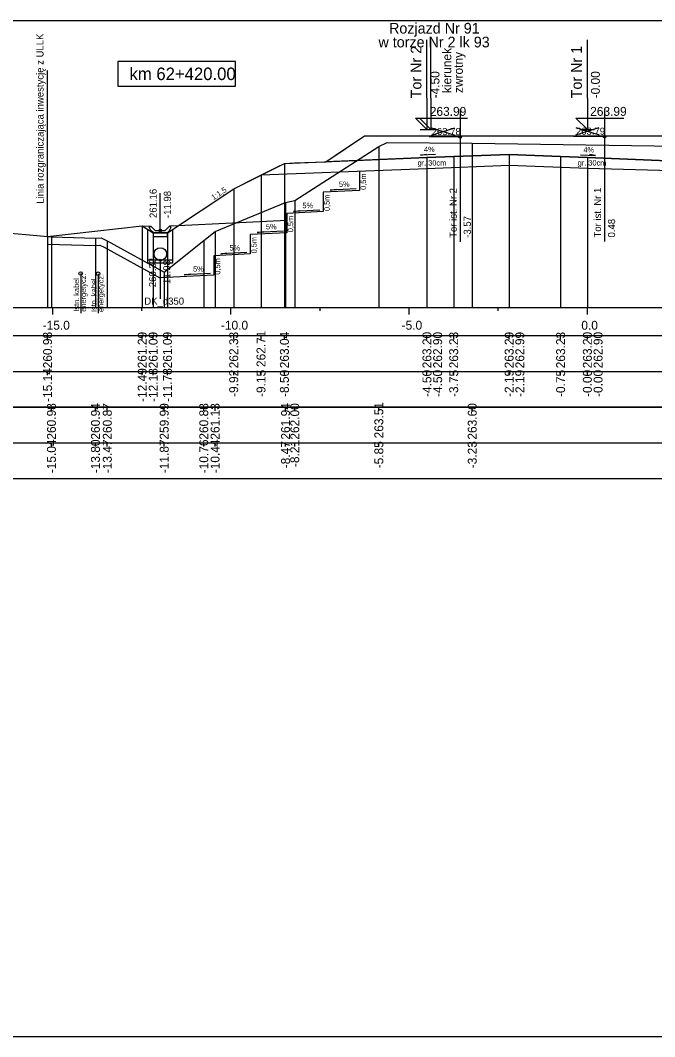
# Model space of a CAD drawing. Extents: x 6516023 to 6560129, y 5513077 to 5529206.
# Drawn here: x 6520039.3 to 6520057.1, y 5514484.66 to 5514513.16 of the extents above; entities that cross this region are included whole.
import ezdxf

# ---------------------------------------------------------------- set-up
doc = ezdxf.new("R2010")
doc.units = 0
for name, color, linetype in [('IR_default', 7, 'Continuous'), ('TOR_PRZEK_P-kable', 7, 'Continuous'), ('TOR_PRZEK_P-komponent', 7, 'Continuous'), ('TOR_PRZEK_P-odwodnienie', 7, 'Continuous'), ('TOR_PRZEK_P-opisy', 7, 'Continuous'), ('TOR_PRZEK_P-schodkowanie+wymiana', 7, 'Continuous'), ('TOR_PRZEK_P-tabelka istniejace', 7, 'Continuous'), ('TOR_PRZEK_P-tabelka projektowane', 7, 'Continuous'), ('TOR_PRZEK_P-teren istniejacy', 7, 'Continuous'), ('TOR_PRZEK_P-tory istniejace', 7, 'Continuous'), ('TOR_PRZEK_P-tory projektowane', 7, 'Continuous'), ('TOR_PRZEK_P-uklad odniesienia', 7, 'Continuous'), ('TOR_PRZEK_P-warstwa ochronna I', 7, 'Continuous'), ('TOR_PRZEK_P-warstwa ochronna II', 7, 'Continuous'), ('TOR_PS_T-granica PKP-projektowana', 7, 'Continuous'), ('TOR_PS_T-skarpy projektowane', 7, 'Continuous'), ('TOR_RAMKI-ramka+tabelka 1', 7, 'Continuous')]:
    doc.layers.add(name, color=color, linetype=linetype)

msp = doc.modelspace()

# ---------------------------------------------------------------- linework, layer by layer
at = {"layer": 'IR_default'}
msp.add_lwpolyline([(6520040.069, 5514507.091), (6520042.724, 5514507.394), (6520043.03, 5514507.193), (6520043.43, 5514507.193), (6520045.291, 5514508.434), (6520045.843, 5514508.71), (6520046.5, 5514509.039), (6520046.713, 5514509.145), (6520046.997, 5514509.156), (6520047.873, 5514509.191), (6520048.139, 5514509.369), (6520048.963, 5514509.918), (6520049.819, 5514509.918), (6520052.463, 5514509.918), (6520052.708, 5514509.918), (6520053.463, 5514509.918), (6520056.107, 5514509.918), (6520056.963, 5514509.918), (6520058.7, 5514509.918)], dxfattribs=at)
at = {"layer": 'TOR_PRZEK_P-kable'}
for p, q in [((6520040.999, 5514506.057), (6520040.999, 5514504.948)), ((6520041.488, 5514506.05), (6520041.488, 5514504.94))]:
    msp.add_line(p, q, dxfattribs=at)
for centre in [(6520040.999, 5514506.057), (6520041.488, 5514506.05)]:
    msp.add_circle(centre, 0.05, dxfattribs=at)
at = {"layer": 'TOR_PRZEK_P-komponent'}
msp.add_lwpolyline([(6520048.963, 5514509.918), (6520052.463, 5514509.918), (6520053.463, 5514509.918), (6520056.963, 5514509.918), (6520059.263, 5514509.918), (6520062.763, 5514509.918), (6520064.013, 5514509.918), (6520067.513, 5514509.918), (6520068.598, 5514509.195), (6520065.763, 5514509.308), (6520065.013, 5514509.338), (6520063.763, 5514509.388), (6520063.013, 5514509.388), (6520061.763, 5514509.338), (6520061.013, 5514509.308), (6520058.313, 5514509.2), (6520057.913, 5514509.201), (6520055.213, 5514509.309), (6520054.463, 5514509.339), (6520053.018, 5514509.397), (6520051.463, 5514509.335), (6520050.713, 5514509.305), (6520047.873, 5514509.191), (6520047.873, 5514509.191)], close=True, dxfattribs=at)
at = {"layer": 'TOR_PRZEK_P-odwodnienie'}
for p, q in [((6520043.23, 5514507.263), (6520043.23, 5514508.307)), ((6520042.88, 5514506.348), (6520042.883, 5514507.29)), ((6520042.923, 5514507.358), (6520042.97, 5514507.382)), ((6520043.09, 5514507.263), (6520042.97, 5514507.382)), ((6520043.04, 5514507.193), (6520043.42, 5514507.193)), ((6520043.09, 5514507.263), (6520043.37, 5514507.263)), ((6520043.37, 5514507.263), (6520043.49, 5514507.382)), ((6520043.49, 5514507.382), (6520043.538, 5514507.358)), ((6520043.58, 5514506.348), (6520043.583, 5514507.295)), ((6520043.575, 5514506.348), (6520042.88, 5514506.348)), ((6520043.576, 5514506.428), (6520042.881, 5514506.428)), ((6520043.231, 5514506.428), (6520043.231, 5514505.349))]:
    msp.add_line(p, q, dxfattribs=at)
for points in [[(6520042.724, 5514507.394), (6520042.97, 5514507.382)], [(6520042.97, 5514507.263), (6520042.923, 5514507.358)], [(6520043.04, 5514507.193), (6520042.97, 5514507.263)], [(6520043.43, 5514507.193), (6520043.03, 5514507.193), (6520043.03, 5514507.093), (6520043.43, 5514507.093), (6520043.43, 5514507.193)], [(6520043.42, 5514507.193), (6520043.49, 5514507.263)], [(6520043.737, 5514507.394), (6520043.49, 5514507.382)], [(6520043.49, 5514507.263), (6520043.538, 5514507.358)]]:
    msp.add_lwpolyline(points, dxfattribs=at)
for centre, radius in [((6520043.23, 5514507.263), 0.035), ((6520043.231, 5514506.603), 0.175), ((6520043.231, 5514506.428), 0.03)]:
    msp.add_circle(centre, radius, dxfattribs=at)
at = {"layer": 'TOR_PRZEK_P-opisy'}
for points in [[(6520050.953, 5514509.397), (6520050.535, 5514509.377), (6520050.702, 5514509.406)], [(6520055.022, 5514509.385), (6520055.44, 5514509.365), (6520055.272, 5514509.394)]]:
    msp.add_lwpolyline(points, dxfattribs=at)
at = {"layer": 'TOR_PRZEK_P-schodkowanie+wymiana'}
for p, q in [((6520048.823, 5514508.929), (6520048.823, 5514508.386)), ((6520048.823, 5514508.386), (6520047.8, 5514508.335)), ((6520047.8, 5514508.335), (6520047.8, 5514507.792)), ((6520047.8, 5514507.792), (6520046.778, 5514507.741)), ((6520046.778, 5514507.546), (6520043.731, 5514507.394)), ((6520046.778, 5514507.741), (6520046.778, 5514507.198)), ((6520046.778, 5514507.198), (6520045.755, 5514507.147)), ((6520045.755, 5514507.147), (6520045.755, 5514506.604)), ((6520045.755, 5514506.604), (6520044.732, 5514506.553)), ((6520044.732, 5514506.553), (6520044.732, 5514506.01)), ((6520044.732, 5514506.01), (6520043.217, 5514505.934))]:
    msp.add_line(p, q, dxfattribs=at)
msp.add_lwpolyline([(6520040.069, 5514506.884), (6520041.415, 5514506.845), (6520041.537, 5514506.853), (6520041.653, 5514506.797), (6520043.217, 5514505.934)], dxfattribs=at)
at = {"layer": 'TOR_PRZEK_P-tabelka istniejace'}
for p, q in [((6520040.176, 5514502.206), (6520040.176, 5514502.306)), ((6520041.411, 5514502.206), (6520041.411, 5514502.306)), ((6520041.744, 5514502.206), (6520041.744, 5514502.306)), ((6520043.341, 5514502.206), (6520043.341, 5514502.306)), ((6520044.451, 5514502.206), (6520044.451, 5514502.306)), ((6520044.768, 5514502.206), (6520044.768, 5514502.306)), ((6520046.745, 5514502.206), (6520046.745, 5514502.306)), ((6520047.003, 5514502.206), (6520047.003, 5514502.306)), ((6520049.363, 5514502.206), (6520049.363, 5514502.306)), ((6520051.983, 5514502.206), (6520051.983, 5514502.306)), ((6520004.163, 5514501.306), (6520097.963, 5514501.306)), ((6520040.176, 5514501.206), (6520040.176, 5514501.306)), ((6520041.411, 5514501.206), (6520041.411, 5514501.306)), ((6520041.744, 5514501.206), (6520041.744, 5514501.306)), ((6520043.341, 5514501.206), (6520043.341, 5514501.306)), ((6520044.451, 5514501.206), (6520044.451, 5514501.306)), ((6520044.768, 5514501.206), (6520044.768, 5514501.306)), ((6520046.745, 5514501.206), (6520046.745, 5514501.306)), ((6520047.003, 5514501.206), (6520047.003, 5514501.306)), ((6520049.363, 5514501.206), (6520049.363, 5514501.306)), ((6520051.983, 5514501.206), (6520051.983, 5514501.306))]:
    msp.add_line(p, q, dxfattribs=at)
for points in [[(6520049.363, 5514509.614), (6520049.363, 5514505.306), (6520049.363, 5514505.176), (6520049.363, 5514505.106)], [(6520051.983, 5514509.71), (6520051.983, 5514505.306), (6520051.983, 5514505.176), (6520051.983, 5514505.106)], [(6520046.745, 5514508.049), (6520046.745, 5514505.306), (6520046.745, 5514505.176), (6520046.745, 5514505.106)], [(6520047.003, 5514508.101), (6520047.003, 5514505.306), (6520047.003, 5514505.176), (6520047.003, 5514505.106)], [(6520044.768, 5514507.237), (6520044.768, 5514505.306), (6520044.768, 5514505.176), (6520044.768, 5514505.106)], [(6520040.176, 5514507.081), (6520040.176, 5514505.306), (6520040.176, 5514505.176), (6520040.176, 5514505.106)], [(6520041.411, 5514507.045), (6520041.411, 5514505.306), (6520041.411, 5514505.176), (6520041.411, 5514505.106)], [(6520041.744, 5514506.975), (6520041.744, 5514505.306), (6520041.744, 5514505.176), (6520041.744, 5514505.106)], [(6520044.451, 5514506.984), (6520044.451, 5514505.306), (6520044.451, 5514505.176), (6520044.451, 5514505.106)], [(6520043.341, 5514506.094), (6520043.341, 5514505.306), (6520043.341, 5514505.176), (6520043.341, 5514505.106)]]:
    msp.add_lwpolyline(points, dxfattribs=at)
msp.add_lwpolyline([(6520004.163, 5514502.306), (6520004.163, 5514500.306), (6520097.963, 5514500.306), (6520097.963, 5514502.306)], close=True, dxfattribs=at)
at = {"layer": 'TOR_PRZEK_P-tabelka projektowane'}
for p, q in [((6520040.069, 5514504.206), (6520040.069, 5514504.306)), ((6520042.724, 5514504.206), (6520042.724, 5514504.306)), ((6520043.03, 5514504.206), (6520043.03, 5514504.306)), ((6520043.43, 5514504.206), (6520043.43, 5514504.306)), ((6520045.291, 5514504.206), (6520045.291, 5514504.306)), ((6520046.061, 5514504.206), (6520046.061, 5514504.306)), ((6520046.713, 5514504.206), (6520046.713, 5514504.306)), ((6520050.713, 5514504.206), (6520050.713, 5514504.306)), ((6520050.713, 5514504.206), (6520050.713, 5514504.306)), ((6520051.463, 5514504.206), (6520051.463, 5514504.306)), ((6520053.018, 5514504.206), (6520053.018, 5514504.306)), ((6520053.018, 5514504.206), (6520053.018, 5514504.306)), ((6520054.463, 5514504.206), (6520054.463, 5514504.306)), ((6520055.213, 5514504.206), (6520055.213, 5514504.306)), ((6520055.213, 5514504.206), (6520055.213, 5514504.306)), ((6520004.163, 5514503.306), (6520097.963, 5514503.306)), ((6520040.069, 5514503.206), (6520040.069, 5514503.306)), ((6520042.724, 5514503.206), (6520042.724, 5514503.306)), ((6520043.03, 5514503.206), (6520043.03, 5514503.306)), ((6520043.43, 5514503.206), (6520043.43, 5514503.306)), ((6520045.291, 5514503.206), (6520045.291, 5514503.306)), ((6520046.061, 5514503.206), (6520046.061, 5514503.306)), ((6520046.713, 5514503.206), (6520046.713, 5514503.306)), ((6520050.713, 5514503.206), (6520050.713, 5514503.306)), ((6520050.713, 5514503.206), (6520050.713, 5514503.306)), ((6520051.463, 5514503.206), (6520051.463, 5514503.306)), ((6520053.018, 5514503.206), (6520053.018, 5514503.306)), ((6520053.018, 5514503.206), (6520053.018, 5514503.306)), ((6520054.463, 5514503.206), (6520054.463, 5514503.306)), ((6520055.213, 5514503.206), (6520055.213, 5514503.306)), ((6520055.213, 5514503.206), (6520055.213, 5514503.306))]:
    msp.add_line(p, q, dxfattribs=at)
for points in [[(6520050.713, 5514509.305), (6520050.713, 5514505.306), (6520050.713, 5514505.176), (6520050.713, 5514505.106)], [(6520051.463, 5514509.335), (6520051.463, 5514505.306), (6520051.463, 5514505.176), (6520051.463, 5514505.106)], [(6520053.018, 5514509.397), (6520053.018, 5514505.306), (6520053.018, 5514505.176), (6520053.018, 5514505.106)], [(6520054.463, 5514509.339), (6520054.463, 5514505.306), (6520054.463, 5514505.176), (6520054.463, 5514505.106)], [(6520055.213, 5514509.309), (6520055.213, 5514505.306), (6520055.213, 5514505.176), (6520055.213, 5514505.106)], [(6520046.713, 5514509.145), (6520046.713, 5514505.306), (6520046.713, 5514505.176), (6520046.713, 5514505.106)], [(6520050.713, 5514509.005), (6520050.713, 5514505.306), (6520050.713, 5514505.176), (6520050.713, 5514505.106)], [(6520053.018, 5514509.097), (6520053.018, 5514505.306), (6520053.018, 5514505.176), (6520053.018, 5514505.106)], [(6520055.213, 5514509.009), (6520055.213, 5514505.306), (6520055.213, 5514505.176), (6520055.213, 5514505.106)], [(6520046.061, 5514508.819), (6520046.061, 5514505.306), (6520046.061, 5514505.176), (6520046.061, 5514505.106)], [(6520045.291, 5514508.434), (6520045.291, 5514505.306), (6520045.291, 5514505.176), (6520045.291, 5514505.106)], [(6520042.724, 5514507.394), (6520042.724, 5514505.306), (6520042.724, 5514505.176), (6520042.724, 5514505.106)], [(6520043.03, 5514507.193), (6520043.03, 5514505.306), (6520043.03, 5514505.176), (6520043.03, 5514505.106)], [(6520043.43, 5514507.193), (6520043.43, 5514505.306), (6520043.43, 5514505.176), (6520043.43, 5514505.106)], [(6520040.069, 5514507.091), (6520040.069, 5514505.306), (6520040.069, 5514505.176), (6520040.069, 5514505.106)]]:
    msp.add_lwpolyline(points, dxfattribs=at)
msp.add_lwpolyline([(6520004.163, 5514504.306), (6520004.163, 5514502.306), (6520097.963, 5514502.306), (6520097.963, 5514504.306)], close=True, dxfattribs=at)
at = {"layer": 'TOR_PRZEK_P-teren istniejacy'}
msp.add_lwpolyline([(6520038.518, 5514507.235), (6520040.176, 5514507.081), (6520041.411, 5514507.045), (6520041.576, 5514507.056), (6520041.744, 5514506.975), (6520043.341, 5514506.094), (6520044.451, 5514506.984), (6520044.768, 5514507.237), (6520046.745, 5514508.049), (6520047.003, 5514508.101), (6520049.363, 5514509.614), (6520049.599, 5514509.731), (6520051.983, 5514509.71), (6520067.31, 5514509.486), (6520068.594, 5514508.981), (6520068.792, 5514508.916), (6520069.017, 5514508.931), (6520069.088, 5514508.828), (6520072.704, 5514506.741), (6520073.666, 5514506.167), (6520073.966, 5514506.281), (6520076.138, 5514507.276), (6520076.469, 5514507.503), (6520078.853, 5514507.86)], dxfattribs=at)
at = {"layer": 'TOR_PRZEK_P-tory istniejace'}
for p, q in [((6520051.643, 5514510.663), (6520051.643, 5514506.943)), ((6520055.691, 5514510.672), (6520055.691, 5514506.952)), ((6520050.844, 5514509.935), (6520051.496, 5514510.138)), ((6520050.844, 5514510.138), (6520051.496, 5514509.935)), ((6520054.892, 5514509.944), (6520055.544, 5514510.147)), ((6520054.892, 5514510.147), (6520055.544, 5514509.944)), ((6520051.644, 5514509.888), (6520050.778, 5514509.888)), ((6520055.692, 5514509.897), (6520054.826, 5514509.897))]:
    msp.add_line(p, q, dxfattribs=at)
for centre in [(6520051.644, 5514509.888), (6520055.692, 5514509.897)]:
    msp.add_circle(centre, 0.035, dxfattribs=at)
at = {"layer": 'TOR_PRZEK_P-tory projektowane'}
for p, q in [((6520050.713, 5514510.976), (6520050.713, 5514512.608)), ((6520050.823, 5514510.976), (6520050.823, 5514512.608)), ((6520055.213, 5514510.976), (6520055.213, 5514512.608)), ((6520050.713, 5514510.976), (6520050.713, 5514510.098)), ((6520050.823, 5514510.976), (6520050.823, 5514510.098)), ((6520055.213, 5514510.976), (6520055.213, 5514510.098)), ((6520050.713, 5514510.098), (6520050.394, 5514510.417)), ((6520050.394, 5514510.417), (6520051.738, 5514510.417)), ((6520050.823, 5514510.098), (6520050.504, 5514510.417)), ((6520050.504, 5514510.417), (6520051.848, 5514510.417)), ((6520055.213, 5514510.098), (6520054.894, 5514510.417)), ((6520054.894, 5514510.417), (6520056.238, 5514510.417)), ((6520050.521, 5514510.098), (6520050.905, 5514510.098)), ((6520050.631, 5514510.098), (6520051.015, 5514510.098)), ((6520055.021, 5514510.098), (6520055.405, 5514510.098))]:
    msp.add_line(p, q, dxfattribs=at)
at = {"layer": 'TOR_PRZEK_P-uklad odniesienia'}
for p, q in [((6520007.963, 5514505.106), (6520097.963, 5514505.106)), ((6520040.213, 5514504.906), (6520040.213, 5514505.106)), ((6520042.713, 5514505.006), (6520042.713, 5514505.106)), ((6520045.213, 5514504.906), (6520045.213, 5514505.106)), ((6520047.713, 5514505.006), (6520047.713, 5514505.106)), ((6520050.213, 5514504.906), (6520050.213, 5514505.106)), ((6520052.713, 5514505.006), (6520052.713, 5514505.106)), ((6520055.213, 5514504.906), (6520055.213, 5514505.106))]:
    msp.add_line(p, q, dxfattribs=at)
msp.add_lwpolyline([(6520045.339, 5514512.006), (6520042.039, 5514512.006), (6520042.039, 5514511.306), (6520045.339, 5514511.306)], close=True, dxfattribs=at)
at = {"layer": 'TOR_PRZEK_P-warstwa ochronna I'}
msp.add_lwpolyline([(6520046.061, 5514508.819), (6520050.713, 5514509.005), (6520053.018, 5514509.097), (6520055.213, 5514509.009), (6520057.913, 5514508.932)], dxfattribs=at)
at = {"layer": 'TOR_PRZEK_P-warstwa ochronna II'}
msp.add_lwpolyline([(6520040.069, 5514507.091), (6520042.724, 5514507.394), (6520043.03, 5514507.193), (6520043.43, 5514507.193), (6520045.291, 5514508.434), (6520046.713, 5514509.145), (6520050.713, 5514509.305), (6520051.463, 5514509.335), (6520053.018, 5514509.397), (6520054.463, 5514509.339), (6520055.213, 5514509.309), (6520057.913, 5514509.201)], dxfattribs=at)
at = {"layer": 'TOR_PS_T-granica PKP-projektowana'}
msp.add_line((6520040.069, 5514507.091), (6520040.069, 5514511.749), dxfattribs=at)
at = {"layer": 'TOR_PS_T-skarpy projektowane'}
for points in [[(6520048.73, 5514508.431), (6520047.995, 5514508.391), (6520048.168, 5514508.422)], [(6520047.707, 5514507.837), (6520046.972, 5514507.797), (6520047.145, 5514507.828)], [(6520046.684, 5514507.242), (6520045.949, 5514507.203), (6520046.122, 5514507.234)], [(6520045.662, 5514506.648), (6520044.926, 5514506.609), (6520045.099, 5514506.639)], [(6520044.639, 5514506.054), (6520043.904, 5514506.015), (6520044.076, 5514506.045)]]:
    msp.add_lwpolyline(points, dxfattribs=at)
at = {"layer": 'TOR_RAMKI-ramka+tabelka 1'}
msp.add_lwpolyline([(6519904.513, 5514513.156), (6520152.013, 5514513.156), (6520152.013, 5514484.656), (6519904.513, 5514484.656)], close=True, dxfattribs=at)

# ---------------------------------------------------------------- texts
at = {"layer": 'TOR_PRZEK_P-kable'}
for s, p in [('Istn. kabel', (6520040.953, 5514504.984)), ('energetycz.', (6520041.148, 5514504.984)), ('Istn. kabel', (6520041.442, 5514504.976)), ('energetycz.', (6520041.637, 5514504.976))]:
    msp.add_text(s, height=0.14999, rotation=90.0511, dxfattribs=at).set_placement(p)
at = {"layer": 'TOR_PRZEK_P-odwodnienie'}
for s, rotation, p in [('261.16', 90, (6520043.13, 5514507.613)), ('-11.98', 90, (6520043.53, 5514507.613)), ('260.32', 90, (6520043.113, 5514505.673)), ('-11.98', 90, (6520043.513, 5514505.673)), ('DK_d350', 360, (6520042.783, 5514505.182))]:
    msp.add_text(s, height=0.2, rotation=rotation, dxfattribs=at).set_placement(p)
at = {"layer": 'TOR_PRZEK_P-opisy'}
for s, rotation, p in [('4%', 0.1515, (6520050.629, 5514509.462)), ('4%', 359.8485, (6520055.101, 5514509.451)), ('1:1,5', 34.0701, (6520044.726, 5514508.109))]:
    msp.add_text(s, height=0.15, rotation=rotation, dxfattribs=at).set_placement(p)
at = {"layer": 'TOR_PRZEK_P-schodkowanie+wymiana'}
for p in [(6520049.005, 5514508.402), (6520047.983, 5514507.808), (6520046.96, 5514507.214), (6520045.937, 5514506.62), (6520044.914, 5514506.025)]:
    msp.add_text('0,5m', height=0.1545, rotation=90, dxfattribs=at).set_placement(p)
at = {"layer": 'TOR_PRZEK_P-tabelka istniejace'}
for s, p in [('260.98', (6520040.301, 5514501.398)), ('260.94', (6520041.536, 5514501.399)), ('260.87', (6520041.869, 5514501.398)), ('259.99', (6520043.466, 5514501.398)), ('260.88', (6520044.576, 5514501.398)), ('261.13', (6520044.893, 5514501.398)), ('261.94', (6520046.87, 5514501.399)), ('262.00', (6520047.128, 5514501.398)), ('263.51', (6520049.488, 5514501.433)), ('263.60', (6520052.108, 5514501.398)), ('-15.04', (6520040.301, 5514500.455)), ('-13.80', (6520041.536, 5514500.455)), ('-13.47', (6520041.869, 5514500.455)), ('-11.87', (6520043.466, 5514500.455)), ('-10.76', (6520044.576, 5514500.454)), ('-10.44', (6520044.893, 5514500.455)), ('-8.47', (6520046.87, 5514500.594)), ('-8.21', (6520047.128, 5514500.629)), ('-5.85', (6520049.488, 5514500.593)), ('-3.23', (6520052.108, 5514500.594))]:
    msp.add_text(s, height=0.25, rotation=90, dxfattribs=at).set_placement(p)
at = {"layer": 'TOR_PRZEK_P-tabelka projektowane'}
for s, p in [('260.98', (6520040.194, 5514503.398)), ('261.29', (6520042.849, 5514503.398)), ('261.09', (6520043.155, 5514503.398)), ('261.09', (6520043.555, 5514503.398)), ('262.33', (6520045.416, 5514503.398)), ('262.71', (6520046.182, 5514503.433)), ('263.04', (6520046.838, 5514503.399)), ('263.20', (6520050.838, 5514503.398)), ('262.90', (6520051.138, 5514503.398)), ('263.23', (6520051.588, 5514503.398)), ('263.29', (6520053.143, 5514503.398)), ('262.99', (6520053.443, 5514503.398)), ('263.23', (6520054.588, 5514503.398)), ('263.20', (6520055.338, 5514503.398)), ('262.90', (6520055.638, 5514503.398)), ('-15.14', (6520040.194, 5514502.455)), ('-12.49', (6520042.849, 5514502.455)), ('-12.18', (6520043.155, 5514502.454)), ('-11.78', (6520043.555, 5514502.454)), ('-9.92', (6520045.416, 5514502.596)), ('-9.15', (6520046.182, 5514502.593)), ('-8.50', (6520046.838, 5514502.594)), ('-4.50', (6520050.838, 5514502.594)), ('-4.50', (6520051.138, 5514502.594)), ('-3.75', (6520051.588, 5514502.593)), ('-2.19', (6520053.143, 5514502.594)), ('-2.19', (6520053.443, 5514502.594)), ('-0.75', (6520054.588, 5514502.593)), ('-0.00', (6520055.338, 5514502.594)), ('-0.00', (6520055.638, 5514502.594))]:
    msp.add_text(s, height=0.25, rotation=90, dxfattribs=at).set_placement(p)
at = {"layer": 'TOR_PRZEK_P-tory istniejace'}
for s, p in [('263.78', (6520050.844, 5514509.938)), ('263.79', (6520054.892, 5514509.947))]:
    msp.add_text(s, height=0.2, dxfattribs=at).set_placement(p)
for s, rotation, p in [('Tor ist. Nr 2', 90.0511, (6520051.55, 5514507.057)), ('Tor ist. Nr 1', 90.0511, (6520055.598, 5514507.066)), ('-3.57', 90, (6520051.944, 5514507.058)), ('0.48', 90, (6520055.992, 5514507.067))]:
    msp.add_text(s, height=0.2, rotation=rotation, dxfattribs=at).set_placement(p)
at = {"layer": 'TOR_PRZEK_P-tory projektowane'}
for s, height, rotation, p in [('Rozjazd Nr 91', 0.3, 360, (6520049.649, 5514512.785)), ('w torze Nr 2 lk 93', 0.3, 360, (6520049.352, 5514512.397)), ('Tor Nr 2', 0.3, 90, (6520050.558, 5514510.97)), ('kierunek', 0.25, 90, (6520051.396, 5514511.117)), ('Tor Nr 1', 0.3, 90, (6520055.058, 5514510.97)), ('zwrotny', 0.25, 90, (6520051.719, 5514511.117)), ('-4.50', 0.25, 90, (6520051.063, 5514510.968)), ('-0.00', 0.25, 90, (6520055.563, 5514510.968))]:
    msp.add_text(s, height=height, rotation=rotation, dxfattribs=at).set_placement(p)
for p in [(6520050.793, 5514510.478), (6520055.293, 5514510.478)]:
    msp.add_text('263.99', height=0.25, dxfattribs=at).set_placement(p)
at = {"layer": 'TOR_PRZEK_P-uklad odniesienia'}
for s, height, p in [('km 62+420.00', 0.35, (6520042.367, 5514511.481)), ('-15.0', 0.25, (6520039.932, 5514504.481)), ('-10.0', 0.25, (6520044.932, 5514504.481)), ('-5.0', 0.25, (6520050.002, 5514504.481)), ('0.0', 0.25, (6520055.044, 5514504.481))]:
    msp.add_text(s, height=height, dxfattribs=at).set_placement(p)
at = {"layer": 'TOR_PRZEK_P-warstwa ochronna I'}
for p in [(6520050.449, 5514509.084), (6520054.941, 5514509.084)]:
    msp.add_text('gr. 30cm', height=0.15, dxfattribs=at).set_placement(p)
at = {"layer": 'TOR_PS_T-granica PKP-projektowana'}
msp.add_text('Linia rozgraniczająca inwestycję z ULLK', height=0.2, rotation=90.0511, dxfattribs=at).set_placement((6520039.958, 5514508.013))
at = {"layer": 'TOR_PS_T-skarpy projektowane'}
for p in [(6520048.242, 5514508.482), (6520047.219, 5514507.888), (6520046.196, 5514507.294), (6520045.173, 5514506.7), (6520044.15, 5514506.106)]:
    msp.add_text('5%', height=0.1545, dxfattribs=at).set_placement(p)

doc.saveas('drawing.dxf')
